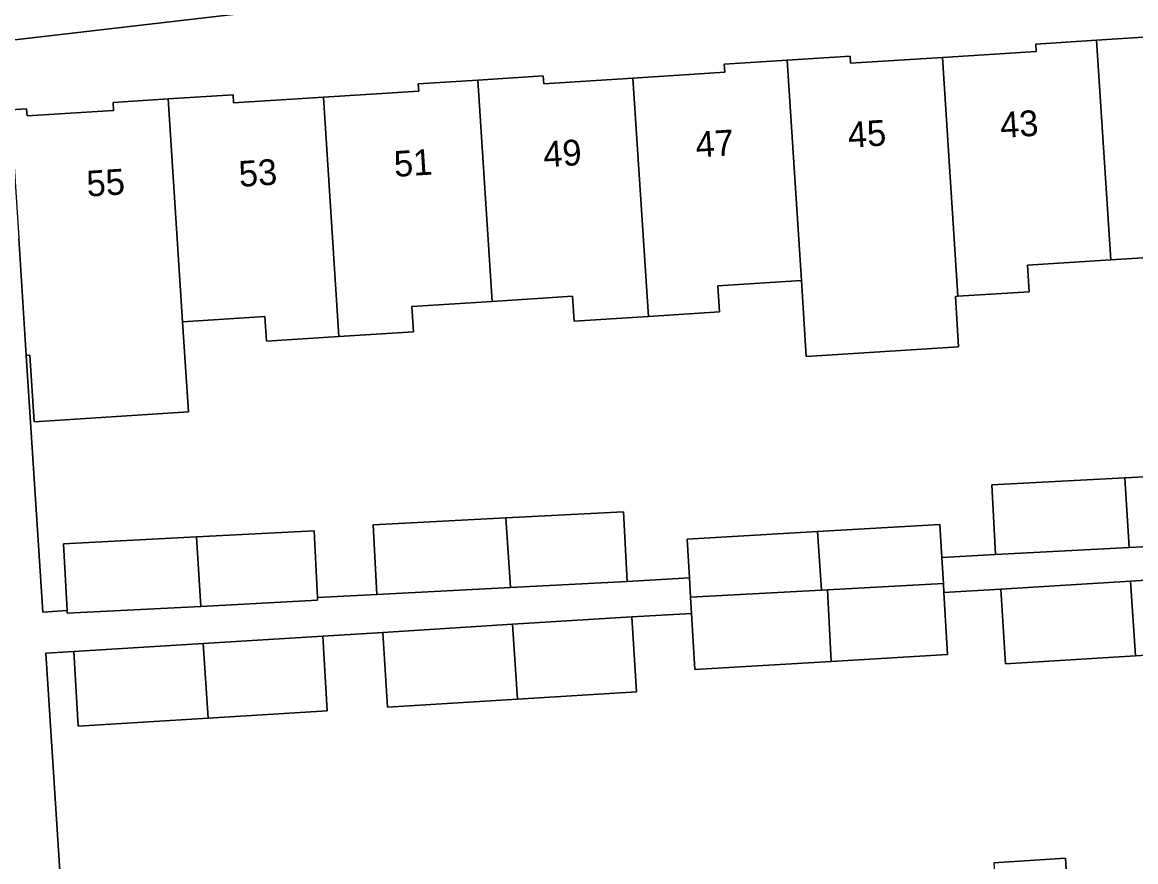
# Model space of a CAD drawing. Extents: x 159680 to 160786, y 387323 to 388340.
# Drawn here: x 160517.2 to 160560.4, y 387985.3 to 388017.89 of the extents above; entities that cross this region are included whole.
import ezdxf

# ---------------------------------------------------------------- set-up
doc = ezdxf.new("R2010")
doc.units = 0
for name, color, linetype in [('IMGEO_Erf', 7, 'Continuous'), ('IMGEO_Pand', 7, 'Continuous'), ('IMGEO_Pand_nummerreeks', 7, 'Continuous'), ('IMGEO_Voetpad_open', 7, 'Continuous')]:
    doc.layers.add(name, color=color, linetype=linetype)

msp = doc.modelspace()

# ---------------------------------------------------------------- linework, layer by layer
at = {"layer": 'IMGEO_Erf'}
for points in [[(160576.802, 388021.532), (160525.818, 388018.242), (160516.569, 388017.176)], [(160516.741, 388014.497), (160517.365, 388014.537), (160517.383, 388014.258), (160520.744, 388014.474), (160520.725, 388014.779), (160522.86, 388014.916), (160525.378, 388015.078), (160525.398, 388014.76), (160528.884, 388014.983), (160532.582, 388015.22), (160532.564, 388015.501), (160534.869, 388015.649), (160537.408, 388015.812), (160537.428, 388015.503), (160540.891, 388015.725), (160544.457, 388015.954), (160544.436, 388016.267), (160546.874, 388016.423), (160549.313, 388016.58), (160549.331, 388016.302), (160552.895, 388016.53), (160556.538, 388016.764), (160556.52, 388017.048), (160558.879, 388017.199), (160561.299, 388017.354)], [(160562.528, 388008.866), (160559.429, 388008.667), (160556.2, 388008.46), (160556.266, 388007.433), (160553.493, 388007.255), (160553.401, 388007.249), (160553.527, 388005.296), (160547.616, 388004.915), (160547.426, 388007.865), (160544.178, 388007.657), (160544.243, 388006.648), (160541.488, 388006.471), (160538.61, 388006.286), (160538.548, 388007.258), (160535.423, 388007.058), (160532.311, 388006.858), (160532.374, 388005.88), (160529.483, 388005.695), (160526.669, 388005.514), (160526.608, 388006.469), (160523.418, 388006.264), (160523.643, 388002.77), (160517.662, 388002.386), (160517.496, 388004.967), (160517.353, 388004.958), (160517.991, 387994.994), (160518.936, 387995.055), (160518.801, 387997.65), (160523.956, 387997.918), (160528.517, 387998.155), (160528.651, 387995.562), (160530.951, 387995.681), (160530.81, 387998.383), (160535.965, 387998.651), (160540.526, 387998.888), (160540.666, 387996.186), (160543.079, 387996.328), (160542.991, 387997.821), (160548.054, 387998.12), (160552.8, 387998.4), (160552.876, 387997.108), (160554.961, 387997.231), (160554.82, 387999.933), (160559.975, 388000.201), (160564.536, 388000.438)], [(160565.008, 387993.583), (160560.387, 387993.297), (160555.349, 387992.985), (160555.169, 387995.889), (160552.956, 387995.759), (160553.098, 387993.347), (160548.581, 387993.08), (160543.289, 387992.768), (160543.16, 387994.944), (160540.849, 387994.807), (160541.028, 387991.903), (160536.407, 387991.617), (160531.369, 387991.305), (160531.189, 387994.209), (160528.853, 387994.062), (160529.032, 387991.158), (160524.412, 387990.872), (160519.373, 387990.56), (160519.193, 387993.464), (160518.116, 387993.395), (160518.786, 387982.927)], [(160554.895, 387985.259), (160557.669, 387985.437), (160557.725, 387984.568)]]:
    msp.add_lwpolyline(points, dxfattribs=at)
at = {"layer": 'IMGEO_Pand'}
for points in [[(160553.493, 388007.255), (160556.266, 388007.433), (160556.2, 388008.46), (160559.429, 388008.667), (160558.879, 388017.199), (160556.52, 388017.048), (160556.538, 388016.764), (160552.895, 388016.53)], [(160564.898, 388017.331), (160561.316, 388017.101), (160561.299, 388017.354), (160558.879, 388017.199), (160559.429, 388008.667), (160562.528, 388008.866), (160562.593, 388007.853), (160565.498, 388008.039)], [(160541.488, 388006.471), (160544.243, 388006.648), (160544.178, 388007.657), (160547.426, 388007.865), (160546.874, 388016.423), (160544.436, 388016.267), (160544.457, 388015.954), (160540.891, 388015.725)], [(160552.895, 388016.53), (160549.331, 388016.302), (160549.313, 388016.58), (160546.874, 388016.423), (160547.426, 388007.865), (160547.616, 388004.915), (160553.527, 388005.296), (160553.401, 388007.249), (160553.493, 388007.255)], [(160540.891, 388015.725), (160537.428, 388015.503), (160537.408, 388015.812), (160534.869, 388015.649), (160535.423, 388007.058), (160538.548, 388007.258), (160538.61, 388006.286), (160541.488, 388006.471)], [(160529.483, 388005.695), (160532.374, 388005.88), (160532.311, 388006.858), (160535.423, 388007.058), (160534.869, 388015.649), (160532.564, 388015.501), (160532.582, 388015.22), (160528.884, 388014.983)], [(160528.884, 388014.983), (160525.398, 388014.76), (160525.378, 388015.078), (160522.86, 388014.916), (160523.418, 388006.264), (160526.608, 388006.469), (160526.669, 388005.514), (160529.483, 388005.695)], [(160522.86, 388014.916), (160520.725, 388014.779), (160520.744, 388014.474), (160517.383, 388014.258), (160517.365, 388014.537), (160516.741, 388014.497), (160517.061, 388009.508), (160517.353, 388004.958), (160517.496, 388004.967), (160517.662, 388002.386), (160523.643, 388002.77), (160523.418, 388006.264)], [(160564.676, 387997.736), (160564.536, 388000.438), (160559.975, 388000.201), (160560.149, 387997.501)], [(160554.82, 387999.933), (160554.961, 387997.231), (160560.149, 387997.501), (160559.975, 388000.201)], [(160530.81, 387998.383), (160530.951, 387995.681), (160536.139, 387995.951), (160535.965, 387998.651)], [(160540.666, 387996.186), (160540.526, 387998.888), (160535.965, 387998.651), (160536.139, 387995.951)], [(160528.517, 387998.155), (160523.956, 387997.918), (160524.13, 387995.218), (160528.657, 387995.453), (160528.651, 387995.562)], [(160548.054, 387998.12), (160542.991, 387997.821), (160543.079, 387996.328), (160543.123, 387995.572), (160548.201, 387995.845)], [(160552.876, 387997.108), (160552.8, 387998.4), (160548.054, 387998.12), (160548.201, 387995.845), (160548.436, 387995.858), (160552.936, 387996.1)], [(160523.956, 387997.918), (160518.801, 387997.65), (160518.936, 387995.055), (160518.942, 387994.948), (160524.13, 387995.218)], [(160564.834, 387996.413), (160564.829, 387996.487), (160560.196, 387996.2), (160560.387, 387993.297), (160565.008, 387993.583)], [(160552.956, 387995.759), (160552.936, 387996.1), (160548.436, 387995.858), (160548.581, 387993.08), (160553.098, 387993.347)], [(160560.387, 387993.297), (160560.196, 387996.2), (160555.169, 387995.889), (160555.349, 387992.985)], [(160548.436, 387995.858), (160548.201, 387995.845), (160543.123, 387995.572), (160543.16, 387994.944), (160543.289, 387992.768), (160548.581, 387993.08)], [(160541.028, 387991.903), (160540.849, 387994.807), (160536.215, 387994.52), (160536.407, 387991.617)], [(160531.189, 387994.209), (160531.369, 387991.305), (160536.407, 387991.617), (160536.215, 387994.52)], [(160519.193, 387993.464), (160519.373, 387990.56), (160524.412, 387990.872), (160524.221, 387993.775)], [(160529.032, 387991.158), (160528.853, 387994.062), (160524.221, 387993.775), (160524.412, 387990.872)], [(160560.95, 387984.774), (160557.725, 387984.568), (160557.669, 387985.437), (160554.895, 387985.259), (160555.522, 387975.767), (160561.524, 387976.079)]]:
    msp.add_lwpolyline(points, close=True, dxfattribs=at)
at = {"layer": 'IMGEO_Voetpad_open'}
for points in [[(160494.744, 388014.264), (160515.029, 388016.99), (160515.435, 388017.045), (160516.569, 388017.176), (160525.818, 388018.242), (160576.802, 388021.532), (160577.492, 388021.577), (160578.164, 388021.62), (160638.468, 388025.513)], [(160518.786, 387982.927), (160518.116, 387993.395), (160519.193, 387993.464), (160524.221, 387993.775), (160528.853, 387994.062), (160531.189, 387994.209), (160536.215, 387994.52), (160540.849, 387994.807), (160543.16, 387994.944), (160543.123, 387995.572), (160543.079, 387996.328), (160540.666, 387996.186), (160536.139, 387995.951), (160530.951, 387995.681), (160528.651, 387995.562), (160528.657, 387995.453), (160524.13, 387995.218), (160518.942, 387994.948), (160518.936, 387995.055), (160517.991, 387994.994), (160517.353, 388004.958), (160517.061, 388009.508)], [(160564.676, 387997.736), (160560.149, 387997.501), (160554.961, 387997.231), (160552.876, 387997.108), (160552.936, 387996.1), (160552.956, 387995.759), (160555.169, 387995.889), (160560.196, 387996.2), (160564.829, 387996.487)]]:
    msp.add_lwpolyline(points, dxfattribs=at)

# ---------------------------------------------------------------- texts
at = {"layer": 'IMGEO_Pand_nummerreeks'}
for s, rotation, p in [('43', 3.6769, (160555.164, 388013.399)), ('45', 3.6784, (160549.257, 388013.02)), ('47', 3.6769, (160543.35, 388012.64)), ('49', 3.6769, (160537.443, 388012.261)), ('51', 3.6769, (160531.648, 388011.888)), ('53', 3.6769, (160525.629, 388011.501)), ('55', 3.6784, (160519.722, 388011.122))]:
    msp.add_text(s, height=1, rotation=rotation, dxfattribs=at).set_placement(p)

doc.saveas('drawing.dxf')
